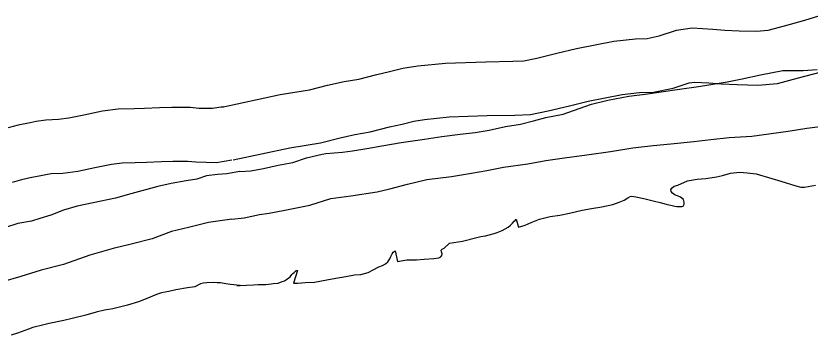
# Model space of a CAD drawing. Extents: x 1374139 to 1377472, y 1168351 to 1170484.
# Drawn here: x 1374727.19 to 1374771.32, y 1169847.8 to 1169865.55 of the extents above; entities that cross this region are included whole.
import ezdxf

# ---------------------------------------------------------------- set-up
doc = ezdxf.new("R2010")
doc.units = 0
doc.layers.add('Default', color=7, linetype='Continuous')

msp = doc.modelspace()

# ---------------------------------------------------------------- linework, layer by layer
at = {"layer": 'Default'}
for points in [[(1374738.634, 1169860.474), (1374741.869, 1169861.17), (1374743.504, 1169861.429), (1374744.508, 1169861.69), (1374745.44, 1169861.896), (1374746.254, 1169862.034), (1374747.241, 1169862.286), (1374747.947, 1169862.447), (1374748.695, 1169862.642), (1374749.519, 1169862.772), (1374751.068, 1169862.924), (1374753.307, 1169863.001), (1374754.808, 1169863.024), (1374755.417, 1169863.058), (1374756.129, 1169863.194), (1374757.239, 1169863.467), (1374758.343, 1169863.739), (1374760.414, 1169864.142), (1374761.623, 1169864.278), (1374762.273, 1169864.298), (1374762.939, 1169864.436), (1374763.893, 1169864.75), (1374764.763, 1169864.885), (1374765.911, 1169864.816), (1374766.59, 1169864.759), (1374767.375, 1169864.722), (1374768.338, 1169864.697), (1374768.987, 1169864.751), (1374769.895, 1169864.998), (1374771.03, 1169865.302), (1374771.797, 1169865.549)], [(1374739.266, 1169857.541), (1374742.419, 1169858.22), (1374744.118, 1169858.489), (1374745.21, 1169858.773), (1374746.015, 1169858.951), (1374746.877, 1169859.097), (1374747.946, 1169859.37), (1374748.658, 1169859.532), (1374749.307, 1169859.701), (1374749.9, 1169859.795), (1374751.267, 1169859.929), (1374753.381, 1169860.002), (1374754.916, 1169860.025), (1374755.785, 1169860.074), (1374756.77, 1169860.262), (1374757.956, 1169860.554), (1374758.988, 1169860.808), (1374760.869, 1169861.174), (1374761.836, 1169861.283), (1374762.625, 1169861.307), (1374763.715, 1169861.533), (1374764.597, 1169861.823), (1374764.905, 1169861.871), (1374765.695, 1169861.824), (1374766.394, 1169861.764), (1374767.267, 1169861.724), (1374768.422, 1169861.694), (1374769.51, 1169861.784), (1374770.678, 1169862.102), (1374771.878, 1169862.424)], [(1374739.625, 1169856.896), (1374740.244, 1169856.937), (1374740.943, 1169857.069), (1374741.771, 1169857.251), (1374742.57, 1169857.403), (1374743.338, 1169857.655), (1374744.216, 1169857.857), (1374744.406, 1169857.888), (1374745.334, 1169857.97), (1374745.894, 1169858.041), (1374746.682, 1169858.183), (1374747.521, 1169858.315), (1374748.589, 1169858.507), (1374749.897, 1169858.69), (1374750.865, 1169858.843), (1374751.883, 1169858.965), (1374752.712, 1169859.057), (1374753.48, 1169859.199), (1374754.399, 1169859.401), (1374755.237, 1169859.533), (1374755.946, 1169859.704), (1374756.644, 1169859.896), (1374757.603, 1169860.089), (1374758.171, 1169860.28), (1374759.169, 1169860.643), (1374760.077, 1169860.855), (1374761.245, 1169861.078), (1374762.154, 1169861.2), (1374763.052, 1169861.322), (1374764.06, 1169861.474), (1374765.128, 1169861.627), (1374765.697, 1169861.718), (1374766.716, 1169861.89), (1374767.544, 1169862.042), (1374768.572, 1169862.275), (1374769.81, 1169862.508), (1374770.938, 1169862.52), (1374771.717, 1169862.572)], [(1374739.625, 1169856.896), (1374740.244, 1169856.937), (1374740.943, 1169857.069), (1374741.771, 1169857.251), (1374742.57, 1169857.403), (1374743.338, 1169857.655), (1374744.216, 1169857.857), (1374744.406, 1169857.888), (1374745.334, 1169857.97), (1374745.894, 1169858.041), (1374746.682, 1169858.183), (1374747.521, 1169858.315), (1374748.589, 1169858.507), (1374749.897, 1169858.69), (1374750.865, 1169858.843), (1374751.883, 1169858.965), (1374752.712, 1169859.057), (1374753.48, 1169859.199), (1374754.399, 1169859.401), (1374755.237, 1169859.533), (1374755.946, 1169859.704), (1374756.644, 1169859.896), (1374757.603, 1169860.089), (1374758.171, 1169860.28), (1374759.169, 1169860.643), (1374760.077, 1169860.855), (1374761.245, 1169861.078), (1374762.154, 1169861.2), (1374763.052, 1169861.322), (1374764.06, 1169861.474), (1374765.128, 1169861.627), (1374765.697, 1169861.718), (1374765.919, 1169861.755)], [(1374738.704, 1169860.487), (1374738.122, 1169860.39), (1374737.36, 1169860.405), (1374736.884, 1169860.452), (1374735.862, 1169860.451), (1374735.168, 1169860.432), (1374734.328, 1169860.392), (1374733.766, 1169860.376), (1374732.867, 1169860.366), (1374731.996, 1169860.248), (1374730.963, 1169860.034), (1374730.135, 1169859.856), (1374729.554, 1169859.784), (1374728.862, 1169859.755), (1374728.324, 1169859.671), (1374727.981, 1169859.601), (1374727.326, 1169859.468), (1374726.77, 1169859.332)], [(1374739.193, 1169854.252), (1374739.872, 1169854.323), (1374740.73, 1169854.505), (1374741.269, 1169854.587), (1374742.128, 1169854.739), (1374743.515, 1169855.022), (1374744.692, 1169855.385), (1374745.801, 1169855.538), (1374747.258, 1169855.761), (1374747.977, 1169855.923), (1374748.945, 1169856.185), (1374750.022, 1169856.458), (1374751.39, 1169856.621), (1374752.508, 1169856.803), (1374753.367, 1169856.956), (1374754.285, 1169857.128), (1374755.643, 1169857.321), (1374756.631, 1169857.503), (1374757.669, 1169857.656), (1374758.907, 1169857.828), (1374760.225, 1169858.011), (1374761.463, 1169858.204), (1374762.601, 1169858.347), (1374763.579, 1169858.429), (1374764.857, 1169858.562), (1374765.806, 1169858.674), (1374766.814, 1169858.777), (1374768.082, 1169858.869), (1374770.099, 1169859.134), (1374771.147, 1169859.296), (1374772.175, 1169859.429)], [(1374739.193, 1169854.252), (1374739.872, 1169854.323), (1374740.73, 1169854.505), (1374741.269, 1169854.587), (1374742.128, 1169854.739), (1374743.515, 1169855.022), (1374744.692, 1169855.385), (1374745.801, 1169855.538), (1374747.258, 1169855.761), (1374747.977, 1169855.923), (1374748.945, 1169856.185), (1374750.022, 1169856.458), (1374751.39, 1169856.621), (1374752.508, 1169856.803), (1374753.367, 1169856.956), (1374754.285, 1169857.128), (1374755.643, 1169857.321), (1374756.631, 1169857.503), (1374757.669, 1169857.656), (1374758.907, 1169857.828), (1374760.225, 1169858.011), (1374761.463, 1169858.204), (1374762.601, 1169858.347), (1374763.579, 1169858.429), (1374764.857, 1169858.562), (1374765.806, 1169858.674), (1374766.814, 1169858.777), (1374768.082, 1169858.869), (1374770.099, 1169859.134), (1374771.147, 1169859.296), (1374772.175, 1169859.429)], [(1374739.196, 1169857.528), (1374738.34, 1169857.385), (1374737.184, 1169857.408), (1374736.74, 1169857.451), (1374735.904, 1169857.451), (1374735.28, 1169857.434), (1374734.442, 1169857.394), (1374733.826, 1169857.377), (1374733.087, 1169857.368), (1374732.502, 1169857.289), (1374731.582, 1169857.099), (1374730.637, 1169856.896), (1374729.802, 1169856.792), (1374729.155, 1169856.765), (1374728.857, 1169856.718), (1374728.582, 1169856.662), (1374727.98, 1169856.54), (1374727.501, 1169856.423), (1374726.979, 1169856.288)], [(1374739.625, 1169856.896), (1374738.917, 1169856.772), (1374738.398, 1169856.736), (1374737.789, 1169856.659), (1374737.252, 1169856.472), (1374736.654, 1169856.385), (1374735.827, 1169856.225), (1374735.079, 1169856.056), (1374733.576, 1169855.648), (1374732.72, 1169855.418), (1374731.475, 1169855.153), (1374730.598, 1169854.972), (1374729.831, 1169854.753), (1374729.135, 1169854.475), (1374728.528, 1169854.277), (1374728.051, 1169854.131), (1374727.303, 1169854.013), (1374725.91, 1169853.566)], [(1374739.625, 1169856.896), (1374738.917, 1169856.772), (1374738.398, 1169856.736), (1374737.789, 1169856.659), (1374737.252, 1169856.472), (1374736.654, 1169856.385), (1374735.827, 1169856.225), (1374735.079, 1169856.056), (1374733.576, 1169855.648), (1374732.72, 1169855.418), (1374731.475, 1169855.153), (1374730.598, 1169854.972), (1374729.831, 1169854.753), (1374729.135, 1169854.475), (1374728.528, 1169854.277), (1374728.051, 1169854.131), (1374727.303, 1169854.013), (1374725.91, 1169853.566)], [(1374764.258, 1169854.966), (1374764.328, 1169855.077), (1374764.327, 1169855.187), (1374764.277, 1169855.347), (1374764.117, 1169855.467), (1374763.947, 1169855.536), (1374763.827, 1169855.586), (1374763.677, 1169855.686), (1374763.607, 1169855.786), (1374763.576, 1169855.896), (1374763.656, 1169855.996), (1374763.766, 1169856.077), (1374763.965, 1169856.137), (1374764.514, 1169856.379), (1374765.053, 1169856.47), (1374765.532, 1169856.511), (1374766.111, 1169856.592), (1374766.45, 1169856.673), (1374766.889, 1169856.794), (1374767.419, 1169856.855), (1374767.828, 1169856.826), (1374768.328, 1169856.767), (1374769.187, 1169856.499), (1374769.687, 1169856.36), (1374770.527, 1169856.101), (1374770.796, 1169856.032), (1374771.006, 1169856.022), (1374771.625, 1169856.133)], [(1374764.258, 1169854.966), (1374764.328, 1169855.077), (1374764.327, 1169855.187), (1374764.277, 1169855.347), (1374764.117, 1169855.467), (1374763.947, 1169855.536), (1374763.827, 1169855.586), (1374763.677, 1169855.686), (1374763.607, 1169855.786), (1374763.576, 1169855.896), (1374763.656, 1169855.996), (1374763.766, 1169856.077), (1374763.965, 1169856.137), (1374764.514, 1169856.379), (1374765.053, 1169856.47), (1374765.532, 1169856.511), (1374766.111, 1169856.592), (1374766.45, 1169856.673), (1374766.889, 1169856.794), (1374767.419, 1169856.855), (1374767.828, 1169856.826), (1374768.328, 1169856.767), (1374769.187, 1169856.499), (1374769.687, 1169856.36), (1374770.527, 1169856.101), (1374770.796, 1169856.032), (1374771.006, 1169856.022), (1374771.625, 1169856.133)], [(1374739.473, 1169850.558), (1374739.652, 1169850.558), (1374740.012, 1169850.579), (1374740.391, 1169850.6), (1374740.661, 1169850.61), (1374741.08, 1169850.621), (1374741.38, 1169850.642), (1374741.49, 1169850.662), (1374741.769, 1169850.693), (1374741.979, 1169850.773), (1374742.108, 1169850.824), (1374742.218, 1169850.884), (1374742.358, 1169850.984), (1374742.437, 1169851.045), (1374742.517, 1169851.165), (1374742.577, 1169851.225), (1374742.646, 1169851.275), (1374742.706, 1169851.336), (1374742.766, 1169851.386), (1374742.796, 1169851.396), (1374742.836, 1169851.396), (1374742.618, 1169850.685), (1374742.848, 1169850.695), (1374743.257, 1169850.716), (1374743.786, 1169850.747), (1374744.475, 1169850.869), (1374744.964, 1169850.96), (1374745.523, 1169851.061), (1374746.012, 1169851.142), (1374746.352, 1169851.163), (1374746.761, 1169851.284), (1374747.05, 1169851.435), (1374747.359, 1169851.586), (1374747.569, 1169851.676), (1374747.728, 1169851.757), (1374747.848, 1169851.867), (1374747.967, 1169852.038), (1374748.027, 1169852.168), (1374748.096, 1169852.318), (1374748.146, 1169852.409), (1374748.206, 1169852.449), (1374748.256, 1169852.479), (1374748.387, 1169851.898), (1374748.916, 1169851.98), (1374749.196, 1169851.98), (1374749.456, 1169851.991), (1374749.885, 1169852.012), (1374750.414, 1169852.053), (1374750.684, 1169852.104), (1374750.803, 1169852.154), (1374750.863, 1169852.224), (1374750.873, 1169852.314), (1374750.853, 1169852.374), (1374750.833, 1169852.424), (1374750.812, 1169852.514), (1374750.872, 1169852.575), (1374750.992, 1169852.635), (1374751.291, 1169852.906), (1374751.999, 1169853.028), (1374752.808, 1169853.22), (1374753.027, 1169853.28), (1374753.287, 1169853.321), (1374753.496, 1169853.371), (1374753.766, 1169853.442), (1374753.926, 1169853.502), (1374754.215, 1169853.613), (1374754.544, 1169853.794), (1374754.673, 1169853.914), (1374754.783, 1169854.015), (1374754.873, 1169854.125), (1374754.932, 1169854.175), (1374754.992, 1169854.246), (1374755.123, 1169853.805), (1374755.492, 1169853.906), (1374755.821, 1169854.057), (1374756.28, 1169854.238), (1374756.869, 1169854.4), (1374757.408, 1169854.471), (1374757.947, 1169854.582), (1374758.656, 1169854.754), (1374759.165, 1169854.835), (1374759.744, 1169854.927), (1374760.363, 1169855.058), (1374760.712, 1169855.189), (1374760.991, 1169855.3), (1374761.191, 1169855.43), (1374761.32, 1169855.501), (1374761.42, 1169855.521), (1374761.63, 1169855.491), (1374762.09, 1169855.402), (1374762.379, 1169855.323), (1374762.669, 1169855.253), (1374762.989, 1169855.174), (1374763.329, 1169855.084), (1374763.469, 1169855.045), (1374763.579, 1169855.025), (1374763.809, 1169854.965), (1374763.908, 1169854.946), (1374764.078, 1169854.946), (1374764.198, 1169854.946), (1374764.258, 1169854.966)], [(1374739.652, 1169850.558), (1374740.012, 1169850.579), (1374740.391, 1169850.6), (1374740.661, 1169850.61), (1374741.08, 1169850.621), (1374741.38, 1169850.642), (1374741.49, 1169850.662), (1374741.769, 1169850.693), (1374741.979, 1169850.773), (1374742.108, 1169850.824), (1374742.218, 1169850.884), (1374742.358, 1169850.984), (1374742.437, 1169851.045), (1374742.517, 1169851.165), (1374742.577, 1169851.225), (1374742.646, 1169851.275), (1374742.706, 1169851.336), (1374742.766, 1169851.386), (1374742.796, 1169851.396), (1374742.836, 1169851.396), (1374742.618, 1169850.685), (1374742.848, 1169850.695), (1374743.257, 1169850.716), (1374743.786, 1169850.747), (1374744.475, 1169850.869), (1374744.964, 1169850.96), (1374745.523, 1169851.061), (1374746.012, 1169851.142), (1374746.352, 1169851.163), (1374746.761, 1169851.284), (1374747.05, 1169851.435), (1374747.359, 1169851.586), (1374747.569, 1169851.676), (1374747.728, 1169851.757), (1374747.848, 1169851.867), (1374747.967, 1169852.038), (1374748.027, 1169852.168), (1374748.096, 1169852.318), (1374748.146, 1169852.409), (1374748.206, 1169852.449), (1374748.256, 1169852.479), (1374748.387, 1169851.898), (1374748.916, 1169851.98), (1374749.196, 1169851.98), (1374749.456, 1169851.991), (1374749.885, 1169852.012), (1374750.414, 1169852.053), (1374750.684, 1169852.104), (1374750.803, 1169852.154), (1374750.863, 1169852.224), (1374750.873, 1169852.314), (1374750.853, 1169852.374), (1374750.833, 1169852.424), (1374750.812, 1169852.514), (1374750.872, 1169852.575), (1374750.992, 1169852.635), (1374751.291, 1169852.906), (1374751.999, 1169853.028), (1374752.808, 1169853.22), (1374753.027, 1169853.28), (1374753.287, 1169853.321), (1374753.496, 1169853.371), (1374753.766, 1169853.442), (1374753.926, 1169853.502), (1374754.215, 1169853.613), (1374754.544, 1169853.794), (1374754.673, 1169853.914), (1374754.783, 1169854.015), (1374754.873, 1169854.125), (1374754.932, 1169854.175), (1374754.992, 1169854.246), (1374755.123, 1169853.805), (1374755.492, 1169853.906), (1374755.821, 1169854.057), (1374756.28, 1169854.238), (1374756.869, 1169854.4), (1374757.408, 1169854.471), (1374757.947, 1169854.582), (1374758.656, 1169854.754), (1374759.165, 1169854.835), (1374759.744, 1169854.927), (1374760.363, 1169855.058), (1374760.712, 1169855.189), (1374760.991, 1169855.3), (1374761.191, 1169855.43), (1374761.32, 1169855.501), (1374761.42, 1169855.521), (1374761.63, 1169855.491), (1374762.09, 1169855.402), (1374762.379, 1169855.323), (1374762.669, 1169855.253), (1374762.989, 1169855.174), (1374763.329, 1169855.084), (1374763.469, 1169855.045), (1374763.579, 1169855.025), (1374763.809, 1169854.965), (1374763.908, 1169854.946), (1374764.078, 1169854.946), (1374764.198, 1169854.946), (1374764.258, 1169854.966)], [(1374739.193, 1169854.252), (1374737.901, 1169854.055), (1374736.776, 1169853.782), (1374735.83, 1169853.551), (1374734.756, 1169853.157), (1374733.6, 1169852.864), (1374732.594, 1169852.621), (1374731.291, 1169852.246), (1374729.828, 1169851.728), (1374728.594, 1169851.413), (1374727.469, 1169851.059), (1374726.444, 1169850.757)], [(1374739.652, 1169850.558), (1374739.112, 1169850.603), (1374738.852, 1169850.65), (1374738.552, 1169850.707), (1374738.382, 1169850.705), (1374738.192, 1169850.723), (1374737.793, 1169850.698), (1374737.593, 1169850.686), (1374737.453, 1169850.654), (1374737.126, 1169850.49), (1374736.717, 1169850.425), (1374736.069, 1169850.308), (1374735.691, 1169850.223), (1374735.272, 1169850.148), (1374735.003, 1169850.065), (1374734.427, 1169849.808), (1374734.01, 1169849.653), (1374733.383, 1169849.465), (1374732.576, 1169849.265), (1374732.117, 1169849.19), (1374731.649, 1169849.074), (1374731.082, 1169848.907), (1374730.315, 1169848.718), (1374729.847, 1169848.613), (1374729.04, 1169848.443), (1374728.751, 1169848.369), (1374728.124, 1169848.222), (1374727.885, 1169848.129), (1374727.288, 1169847.912), (1374726.92, 1169847.797)], [(1374739.652, 1169850.558), (1374739.112, 1169850.603), (1374738.852, 1169850.65), (1374738.552, 1169850.707), (1374738.382, 1169850.705), (1374738.192, 1169850.723), (1374737.793, 1169850.698), (1374737.593, 1169850.686), (1374737.453, 1169850.654), (1374737.126, 1169850.49), (1374736.717, 1169850.425), (1374736.069, 1169850.308), (1374735.691, 1169850.223), (1374735.272, 1169850.148), (1374735.003, 1169850.065), (1374734.427, 1169849.808), (1374734.01, 1169849.653), (1374733.383, 1169849.465), (1374732.576, 1169849.265), (1374732.117, 1169849.19), (1374731.649, 1169849.074), (1374731.082, 1169848.907), (1374730.315, 1169848.718), (1374729.847, 1169848.613), (1374729.04, 1169848.443), (1374728.751, 1169848.369), (1374728.124, 1169848.222), (1374727.885, 1169848.129), (1374727.288, 1169847.912), (1374726.92, 1169847.797)]]:
    msp.add_lwpolyline(points, dxfattribs=at)

doc.saveas('drawing.dxf')
